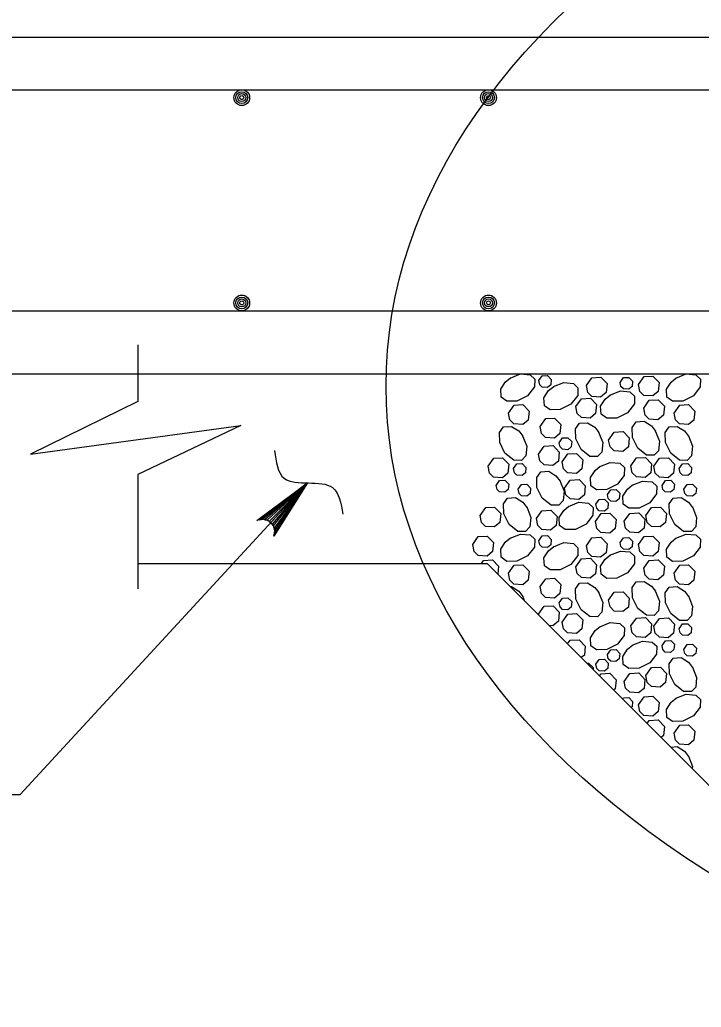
# Model space of a CAD drawing. Extents: x 638079 to 640019, y 297691 to 298879.
# Drawn here: x 638610.11 to 638642.99, y 298547.33 to 298594.98 of the extents above; entities that cross this region are included whole.
import ezdxf

# ---------------------------------------------------------------- set-up
doc = ezdxf.new("R2010")
doc.units = 0
doc.layers.add('1', color=7, linetype='Continuous')

msp = doc.modelspace()

# ---------------------------------------------------------------- linework, layer by layer
at = {"layer": '1'}
for p, q in [((638378.582, 298594.144), (638683.382, 298594.144)), ((638416.746, 298591.604), (638646.299, 298591.604)), ((638416.746, 298580.936), (638646.299, 298580.936)), ((638615.813, 298579.299), (638615.813, 298576.561)), ((638378.582, 298577.888), (638683.382, 298577.888)), ((638615.813, 298573.043), (638615.813, 298567.527)), ((638623.986, 298572.633), (638610.122, 298557.593)), ((638615.813, 298568.744), (638632.658, 298568.744)), ((638644.85, 298556.552), (638632.658, 298568.744)), ((638602.703, 298557.593), (638610.122, 298557.593))]:
    msp.add_line(p, q, dxfattribs=at)
for points in [[(638633.77, 298577.689), (638634.274, 298577.888), (638634.736, 298577.848), (638634.955, 298577.639), (638634.948, 298577.264), (638634.615, 298576.838), (638634.1, 298576.581), (638633.614, 298576.572), (638633.341, 298576.766), (638633.315, 298577.153), (638633.537, 298577.499), (638633.791, 298577.702)], [(638635.158, 298577.57), (638635.32, 298577.8), (638635.577, 298577.814), (638635.756, 298577.629), (638635.731, 298577.369), (638635.571, 298577.236), (638635.317, 298577.255), (638635.197, 298577.371), (638635.159, 298577.57)], [(638639.961, 298577.383), (638640.23, 298577.765), (638640.66, 298577.79), (638640.958, 298577.48), (638640.915, 298577.047), (638640.65, 298576.826), (638640.226, 298576.857), (638640.026, 298577.05), (638639.962, 298577.383)], [(638641.766, 298577.689), (638642.269, 298577.888), (638642.731, 298577.848), (638642.951, 298577.639), (638642.944, 298577.264), (638642.61, 298576.838), (638642.095, 298576.581), (638641.61, 298576.572), (638641.336, 298576.766), (638641.31, 298577.153), (638641.532, 298577.499), (638641.786, 298577.702)], [(638635.855, 298577.276), (638636.358, 298577.475), (638636.82, 298577.435), (638637.04, 298577.226), (638637.033, 298576.851), (638636.7, 298576.425), (638636.185, 298576.168), (638635.699, 298576.159), (638635.426, 298576.353), (638635.4, 298576.74), (638635.622, 298577.086), (638635.876, 298577.289)], [(638637.448, 298577.325), (638637.717, 298577.707), (638638.147, 298577.732), (638638.445, 298577.422), (638638.402, 298576.989), (638638.137, 298576.768), (638637.713, 298576.799), (638637.513, 298576.992), (638637.449, 298577.325)], [(638639.08, 298577.482), (638639.241, 298577.711), (638639.499, 298577.726), (638639.678, 298577.54), (638639.652, 298577.28), (638639.493, 298577.148), (638639.239, 298577.166), (638639.119, 298577.282), (638639.08, 298577.482)], [(638638.588, 298576.869), (638639.091, 298577.068), (638639.553, 298577.028), (638639.773, 298576.82), (638639.766, 298576.445), (638639.433, 298576.019), (638638.917, 298575.761), (638638.432, 298575.752), (638638.159, 298575.947), (638638.133, 298576.333), (638638.355, 298576.679), (638638.609, 298576.882)], [(638615.813, 298576.561), (638610.627, 298574.023), (638620.776, 298575.404), (638615.813, 298573.043)], [(638633.689, 298576.003), (638633.958, 298576.386), (638634.387, 298576.41), (638634.686, 298576.101), (638634.643, 298575.667), (638634.377, 298575.447), (638633.954, 298575.477), (638633.754, 298575.671), (638633.689, 298576.003)], [(638636.942, 298576.313), (638637.211, 298576.695), (638637.641, 298576.72), (638637.939, 298576.41), (638637.896, 298575.977), (638637.631, 298575.756), (638637.207, 298575.787), (638637.007, 298575.98), (638636.943, 298576.313)], [(638640.214, 298576.238), (638640.483, 298576.62), (638640.913, 298576.645), (638641.211, 298576.335), (638641.168, 298575.902), (638640.903, 298575.681), (638640.479, 298575.712), (638640.279, 298575.905), (638640.215, 298576.238)], [(638641.685, 298576.003), (638641.953, 298576.386), (638642.383, 298576.41), (638642.681, 298576.101), (638642.638, 298575.667), (638642.373, 298575.447), (638641.949, 298575.477), (638641.75, 298575.671), (638641.685, 298576.003)], [(638635.218, 298575.353), (638635.487, 298575.735), (638635.916, 298575.76), (638636.215, 298575.45), (638636.172, 298575.017), (638635.906, 298574.796), (638635.482, 298574.827), (638635.283, 298575.02), (638635.218, 298575.353)], [(638638.041, 298575.083), (638638.24, 298574.58), (638638.2, 298574.118), (638637.992, 298573.898), (638637.617, 298573.905), (638637.191, 298574.238), (638636.933, 298574.753), (638636.924, 298575.239), (638637.119, 298575.512), (638637.505, 298575.538), (638637.851, 298575.316), (638638.054, 298575.062)], [(638640.774, 298575.148), (638640.973, 298574.645), (638640.933, 298574.183), (638640.725, 298573.963), (638640.35, 298573.97), (638639.924, 298574.303), (638639.666, 298574.819), (638639.657, 298575.304), (638639.852, 298575.577), (638640.238, 298575.603), (638640.584, 298575.382), (638640.787, 298575.128)], [(638634.373, 298574.904), (638634.572, 298574.401), (638634.532, 298573.939), (638634.324, 298573.719), (638633.949, 298573.726), (638633.522, 298574.059), (638633.265, 298574.575), (638633.256, 298575.06), (638633.451, 298575.333), (638633.837, 298575.359), (638634.183, 298575.138), (638634.386, 298574.884)], [(638638.524, 298574.702), (638638.793, 298575.085), (638639.222, 298575.109), (638639.521, 298574.8), (638639.478, 298574.366), (638639.212, 298574.146), (638638.788, 298574.176), (638638.589, 298574.37), (638638.524, 298574.702)], [(638642.368, 298574.904), (638642.568, 298574.401), (638642.528, 298573.939), (638642.319, 298573.719), (638641.944, 298573.726), (638641.518, 298574.059), (638641.26, 298574.575), (638641.252, 298575.06), (638641.446, 298575.333), (638641.833, 298575.359), (638642.179, 298575.138), (638642.381, 298574.884)], [(638635.143, 298574.025), (638635.412, 298574.407), (638635.841, 298574.432), (638636.139, 298574.122), (638636.096, 298573.688), (638635.831, 298573.468), (638635.407, 298573.499), (638635.208, 298573.692), (638635.143, 298574.024)], [(638636.142, 298574.569), (638636.303, 298574.799), (638636.561, 298574.813), (638636.74, 298574.628), (638636.714, 298574.367), (638636.555, 298574.235), (638636.301, 298574.254), (638636.181, 298574.37), (638636.142, 298574.569)], [(638636.279, 298573.645), (638636.548, 298574.027), (638636.977, 298574.052), (638637.276, 298573.742), (638637.233, 298573.309), (638636.967, 298573.088), (638636.543, 298573.119), (638636.344, 298573.312), (638636.279, 298573.645)], [(638632.711, 298573.439), (638632.98, 298573.821), (638633.409, 298573.846), (638633.708, 298573.536), (638633.665, 298573.103), (638633.399, 298572.882), (638632.975, 298572.913), (638632.776, 298573.106), (638632.711, 298573.439)], [(638633.935, 298573.321), (638634.096, 298573.55), (638634.354, 298573.565), (638634.533, 298573.379), (638634.507, 298573.119), (638634.348, 298572.987), (638634.093, 298573.005), (638633.973, 298573.121), (638633.935, 298573.321)], [(638638.1, 298573.42), (638638.603, 298573.62), (638639.065, 298573.58), (638639.285, 298573.371), (638639.278, 298572.996), (638638.945, 298572.57), (638638.429, 298572.312), (638637.944, 298572.304), (638637.671, 298572.498), (638637.645, 298572.885), (638637.867, 298573.23), (638638.12, 298573.433)], [(638639.6, 298573.455), (638639.869, 298573.838), (638640.298, 298573.862), (638640.597, 298573.553), (638640.554, 298573.119), (638640.288, 298572.899), (638639.865, 298572.929), (638639.665, 298573.123), (638639.6, 298573.455)], [(638640.706, 298573.439), (638640.975, 298573.821), (638641.405, 298573.846), (638641.703, 298573.536), (638641.66, 298573.103), (638641.395, 298572.882), (638640.971, 298572.913), (638640.771, 298573.106), (638640.707, 298573.439)], [(638641.93, 298573.321), (638642.091, 298573.55), (638642.349, 298573.565), (638642.528, 298573.379), (638642.502, 298573.119), (638642.343, 298572.987), (638642.089, 298573.005), (638641.969, 298573.121), (638641.93, 298573.321)], [(638636.17, 298572.74), (638636.37, 298572.237), (638636.33, 298571.775), (638636.121, 298571.555), (638635.746, 298571.562), (638635.32, 298571.896), (638635.062, 298572.411), (638635.054, 298572.896), (638635.248, 298573.17), (638635.635, 298573.196), (638635.98, 298572.974), (638636.183, 298572.72)], [(638623.986, 298572.633), (638622.375, 298570.061), (638622.395, 298570.2), (638622.414, 298570.338), (638622.381, 298570.45), (638622.347, 298570.561), (638622.285, 298570.641), (638622.223, 298570.722), (638622.138, 298570.777), (638622.053, 298570.832), (638621.939, 298570.856), (638621.826, 298570.88), (638621.689, 298570.85), (638621.553, 298570.819), (638623.986, 298572.633), (638621.689, 298570.85), (638621.826, 298570.88), (638623.986, 298572.633), (638621.939, 298570.856), (638622.053, 298570.832), (638623.986, 298572.633), (638622.138, 298570.777), (638622.223, 298570.722), (638623.986, 298572.633), (638622.285, 298570.641), (638622.347, 298570.561), (638623.986, 298572.633), (638622.381, 298570.45), (638622.414, 298570.338), (638623.986, 298572.633), (638622.395, 298570.2)], [(638633.102, 298572.514), (638633.264, 298572.743), (638633.521, 298572.758), (638633.7, 298572.572), (638633.674, 298572.312), (638633.515, 298572.18), (638633.261, 298572.198), (638633.141, 298572.314), (638633.102, 298572.514)], [(638634.161, 298572.325), (638634.323, 298572.554), (638634.58, 298572.569), (638634.76, 298572.383), (638634.734, 298572.123), (638634.575, 298571.991), (638634.32, 298572.009), (638634.2, 298572.125), (638634.162, 298572.324)], [(638636.399, 298572.386), (638636.668, 298572.769), (638637.097, 298572.793), (638637.395, 298572.484), (638637.352, 298572.05), (638637.087, 298571.83), (638636.663, 298571.86), (638636.464, 298572.054), (638636.399, 298572.386)], [(638639.661, 298572.522), (638640.164, 298572.721), (638640.626, 298572.681), (638640.846, 298572.472), (638640.839, 298572.097), (638640.505, 298571.671), (638639.99, 298571.414), (638639.505, 298571.405), (638639.231, 298571.599), (638639.206, 298571.986), (638639.427, 298572.332), (638639.681, 298572.534)], [(638641.098, 298572.514), (638641.259, 298572.743), (638641.517, 298572.758), (638641.696, 298572.572), (638641.67, 298572.312), (638641.511, 298572.18), (638641.256, 298572.198), (638641.137, 298572.314), (638641.098, 298572.514)], [(638642.157, 298572.325), (638642.318, 298572.554), (638642.576, 298572.569), (638642.755, 298572.383), (638642.729, 298572.123), (638642.57, 298571.991), (638642.316, 298572.009), (638642.196, 298572.125), (638642.157, 298572.324)], [(638638.462, 298572.072), (638638.624, 298572.302), (638638.881, 298572.317), (638639.06, 298572.131), (638639.034, 298571.871), (638638.875, 298571.738), (638638.621, 298571.757), (638638.501, 298571.873), (638638.462, 298572.072)], [(638634.568, 298571.471), (638634.767, 298570.968), (638634.727, 298570.506), (638634.519, 298570.286), (638634.144, 298570.293), (638633.717, 298570.627), (638633.46, 298571.142), (638633.451, 298571.627), (638633.646, 298571.901), (638634.032, 298571.927), (638634.378, 298571.705), (638634.581, 298571.451)], [(638636.587, 298571.497), (638637.09, 298571.696), (638637.552, 298571.656), (638637.771, 298571.447), (638637.764, 298571.072), (638637.431, 298570.646), (638636.916, 298570.389), (638636.43, 298570.38), (638636.157, 298570.574), (638636.131, 298570.961), (638636.353, 298571.307), (638636.607, 298571.51)], [(638637.907, 298571.606), (638638.069, 298571.835), (638638.326, 298571.85), (638638.505, 298571.664), (638638.48, 298571.404), (638638.32, 298571.272), (638638.066, 298571.29), (638637.946, 298571.406), (638637.908, 298571.606)], [(638642.563, 298571.471), (638642.763, 298570.968), (638642.723, 298570.506), (638642.514, 298570.286), (638642.139, 298570.293), (638641.713, 298570.627), (638641.455, 298571.142), (638641.447, 298571.627), (638641.641, 298571.901), (638642.028, 298571.927), (638642.374, 298571.705), (638642.576, 298571.451)], [(638632.324, 298571.061), (638632.593, 298571.444), (638633.023, 298571.469), (638633.321, 298571.159), (638633.278, 298570.725), (638633.013, 298570.505), (638632.589, 298570.536), (638632.389, 298570.729), (638632.325, 298571.061)], [(638635.036, 298570.907), (638635.305, 298571.29), (638635.734, 298571.314), (638636.033, 298571.005), (638635.989, 298570.571), (638635.724, 298570.35), (638635.3, 298570.381), (638635.101, 298570.574), (638635.036, 298570.907)], [(638637.889, 298570.765), (638638.158, 298571.148), (638638.588, 298571.172), (638638.886, 298570.863), (638638.843, 298570.429), (638638.578, 298570.208), (638638.154, 298570.239), (638637.954, 298570.433), (638637.89, 298570.765)], [(638639.277, 298570.781), (638639.546, 298571.163), (638639.975, 298571.188), (638640.274, 298570.879), (638640.23, 298570.445), (638639.965, 298570.224), (638639.541, 298570.255), (638639.342, 298570.448), (638639.277, 298570.781)], [(638640.32, 298571.061), (638640.589, 298571.444), (638641.018, 298571.469), (638641.317, 298571.159), (638641.273, 298570.725), (638641.008, 298570.505), (638640.584, 298570.536), (638640.385, 298570.729), (638640.32, 298571.061)], [(638633.77, 298569.963), (638634.274, 298570.162), (638634.736, 298570.122), (638634.955, 298569.914), (638634.948, 298569.539), (638634.615, 298569.112), (638634.1, 298568.855), (638633.614, 298568.846), (638633.341, 298569.041), (638633.315, 298569.427), (638633.537, 298569.773), (638633.791, 298569.976)], [(638641.766, 298569.963), (638642.269, 298570.162), (638642.731, 298570.122), (638642.951, 298569.914), (638642.944, 298569.539), (638642.61, 298569.112), (638642.095, 298568.855), (638641.61, 298568.846), (638641.336, 298569.041), (638641.31, 298569.427), (638641.532, 298569.773), (638641.786, 298569.976)], [(638631.966, 298569.657), (638632.235, 298570.04), (638632.664, 298570.064), (638632.963, 298569.755), (638632.919, 298569.321), (638632.654, 298569.1), (638632.23, 298569.131), (638632.031, 298569.324), (638631.966, 298569.657)], [(638635.158, 298569.844), (638635.32, 298570.074), (638635.577, 298570.089), (638635.756, 298569.903), (638635.731, 298569.643), (638635.571, 298569.51), (638635.317, 298569.529), (638635.197, 298569.645), (638635.159, 298569.844)], [(638635.855, 298569.55), (638636.358, 298569.749), (638636.82, 298569.709), (638637.04, 298569.501), (638637.033, 298569.126), (638636.7, 298568.699), (638636.185, 298568.442), (638635.699, 298568.433), (638635.426, 298568.628), (638635.4, 298569.014), (638635.622, 298569.36), (638635.876, 298569.563)], [(638637.448, 298569.599), (638637.717, 298569.981), (638638.147, 298570.006), (638638.445, 298569.696), (638638.402, 298569.263), (638638.137, 298569.042), (638637.713, 298569.073), (638637.513, 298569.266), (638637.449, 298569.599)], [(638639.08, 298569.756), (638639.241, 298569.986), (638639.499, 298570), (638639.678, 298569.815), (638639.652, 298569.555), (638639.493, 298569.422), (638639.239, 298569.441), (638639.119, 298569.557), (638639.08, 298569.756)], [(638639.961, 298569.657), (638640.23, 298570.04), (638640.66, 298570.064), (638640.958, 298569.755), (638640.915, 298569.321), (638640.65, 298569.1), (638640.226, 298569.131), (638640.026, 298569.324), (638639.962, 298569.657)], [(638638.588, 298569.143), (638639.091, 298569.343), (638639.553, 298569.303), (638639.773, 298569.094), (638639.766, 298568.719), (638639.433, 298568.293), (638638.917, 298568.035), (638638.432, 298568.027), (638638.159, 298568.221), (638638.133, 298568.608), (638638.355, 298568.953), (638638.609, 298569.156)], [(638632.382, 298568.744), (638632.488, 298568.894), (638632.917, 298568.919), (638633.216, 298568.609), (638633.177, 298568.225)], [(638636.942, 298568.587), (638637.211, 298568.969), (638637.641, 298568.994), (638637.939, 298568.684), (638637.896, 298568.251), (638637.631, 298568.03), (638637.207, 298568.061), (638637.007, 298568.254), (638636.943, 298568.587)], [(638640.214, 298568.512), (638640.483, 298568.894), (638640.913, 298568.919), (638641.211, 298568.609), (638641.168, 298568.176), (638640.903, 298567.955), (638640.479, 298567.986), (638640.279, 298568.179), (638640.215, 298568.512)], [(638633.689, 298568.278), (638633.958, 298568.66), (638634.387, 298568.685), (638634.686, 298568.375), (638634.643, 298567.942), (638634.377, 298567.721), (638633.954, 298567.752), (638633.754, 298567.945), (638633.689, 298568.277)], [(638641.685, 298568.278), (638641.953, 298568.66), (638642.383, 298568.685), (638642.681, 298568.375), (638642.638, 298567.942), (638642.373, 298567.721), (638641.949, 298567.752), (638641.75, 298567.945), (638641.685, 298568.277)], [(638635.218, 298567.627), (638635.487, 298568.01), (638635.916, 298568.034), (638636.215, 298567.725), (638636.172, 298567.291), (638635.906, 298567.07), (638635.482, 298567.101), (638635.283, 298567.295), (638635.218, 298567.627)], [(638638.041, 298567.357), (638638.24, 298566.854), (638638.2, 298566.392), (638637.992, 298566.172), (638637.617, 298566.179), (638637.191, 298566.512), (638636.933, 298567.028), (638636.924, 298567.513), (638637.119, 298567.786), (638637.505, 298567.812), (638637.851, 298567.591), (638638.054, 298567.337)], [(638640.774, 298567.422), (638640.973, 298566.919), (638640.933, 298566.457), (638640.725, 298566.237), (638640.35, 298566.244), (638639.924, 298566.578), (638639.666, 298567.093), (638639.657, 298567.578), (638639.852, 298567.852), (638640.238, 298567.877), (638640.584, 298567.656), (638640.787, 298567.402)], [(638633.773, 298567.629), (638633.837, 298567.633), (638634.183, 298567.412), (638634.386, 298567.158)], [(638638.524, 298566.976), (638638.793, 298567.359), (638639.222, 298567.383), (638639.521, 298567.074), (638639.478, 298566.64), (638639.212, 298566.42), (638638.788, 298566.45), (638638.589, 298566.644), (638638.524, 298566.976)], [(638642.368, 298567.178), (638642.568, 298566.675), (638642.528, 298566.213), (638642.319, 298565.993), (638641.944, 298566), (638641.518, 298566.334), (638641.26, 298566.849), (638641.252, 298567.334), (638641.446, 298567.608), (638641.833, 298567.633), (638642.179, 298567.412), (638642.381, 298567.158)], [(638634.373, 298567.178), (638634.471, 298566.931)], [(638636.142, 298566.843), (638636.303, 298567.073), (638636.561, 298567.088), (638636.74, 298566.902), (638636.714, 298566.642), (638636.555, 298566.509), (638636.301, 298566.528), (638636.181, 298566.644), (638636.142, 298566.843)], [(638635.143, 298566.299), (638635.412, 298566.681), (638635.841, 298566.706), (638636.139, 298566.396), (638636.096, 298565.963), (638635.831, 298565.742), (638635.647, 298565.755)], [(638636.279, 298565.919), (638636.548, 298566.301), (638636.977, 298566.326), (638637.276, 298566.017), (638637.233, 298565.583), (638636.967, 298565.362), (638636.543, 298565.393), (638636.344, 298565.586), (638636.279, 298565.919)], [(638635.153, 298566.249), (638635.143, 298566.299)], [(638638.1, 298565.694), (638638.603, 298565.894), (638639.065, 298565.854), (638639.285, 298565.645), (638639.278, 298565.27), (638638.945, 298564.844), (638638.429, 298564.586), (638637.944, 298564.578), (638637.671, 298564.772), (638637.645, 298565.159), (638637.867, 298565.505), (638638.12, 298565.707)], [(638639.6, 298565.729), (638639.869, 298566.112), (638640.298, 298566.136), (638640.597, 298565.827), (638640.554, 298565.393), (638640.288, 298565.173), (638639.865, 298565.203), (638639.665, 298565.397), (638639.6, 298565.729)], [(638640.706, 298565.713), (638640.975, 298566.096), (638641.405, 298566.12), (638641.703, 298565.811), (638641.66, 298565.377), (638641.395, 298565.156), (638640.971, 298565.187), (638640.771, 298565.381), (638640.707, 298565.713)], [(638641.93, 298565.595), (638642.091, 298565.824), (638642.349, 298565.839), (638642.528, 298565.653), (638642.502, 298565.393), (638642.343, 298565.261), (638642.089, 298565.279), (638641.969, 298565.395), (638641.93, 298565.595)], [(638636.54, 298564.862), (638636.668, 298565.043), (638637.097, 298565.067), (638637.395, 298564.758), (638637.352, 298564.324), (638637.202, 298564.2)], [(638639.661, 298564.796), (638640.164, 298564.995), (638640.626, 298564.955), (638640.846, 298564.746), (638640.839, 298564.371), (638640.505, 298563.945), (638639.99, 298563.688), (638639.505, 298563.679), (638639.231, 298563.873), (638639.206, 298564.26), (638639.427, 298564.606), (638639.681, 298564.809)], [(638641.098, 298564.788), (638641.259, 298565.017), (638641.517, 298565.032), (638641.696, 298564.846), (638641.67, 298564.586), (638641.511, 298564.454), (638641.256, 298564.472), (638641.137, 298564.588), (638641.098, 298564.788)], [(638638.462, 298564.347), (638638.624, 298564.576), (638638.881, 298564.591), (638639.06, 298564.405), (638639.034, 298564.145), (638638.875, 298564.013), (638638.621, 298564.031), (638638.501, 298564.147), (638638.462, 298564.347)], [(638642.157, 298564.599), (638642.318, 298564.828), (638642.576, 298564.843), (638642.755, 298564.657), (638642.729, 298564.397), (638642.57, 298564.265), (638642.316, 298564.283), (638642.196, 298564.399), (638642.157, 298564.599)], [(638637.464, 298563.938), (638637.552, 298563.93), (638637.771, 298563.722), (638637.77, 298563.632)], [(638637.907, 298563.88), (638638.069, 298564.11), (638638.326, 298564.124), (638638.505, 298563.939), (638638.48, 298563.678), (638638.32, 298563.546), (638638.066, 298563.564), (638637.946, 298563.68), (638637.908, 298563.88)], [(638642.563, 298563.745), (638642.763, 298563.242), (638642.723, 298562.78), (638642.514, 298562.561), (638642.139, 298562.568), (638641.713, 298562.901), (638641.455, 298563.416), (638641.447, 298563.902), (638641.641, 298564.175), (638642.028, 298564.201), (638642.374, 298563.979), (638642.576, 298563.725)], [(638639.277, 298563.055), (638639.546, 298563.438), (638639.975, 298563.462), (638640.274, 298563.153), (638640.23, 298562.719), (638639.965, 298562.498), (638639.541, 298562.529), (638639.342, 298562.723), (638639.277, 298563.055)], [(638640.32, 298563.336), (638640.589, 298563.718), (638641.018, 298563.743), (638641.317, 298563.433), (638641.273, 298563), (638641.008, 298562.779), (638640.584, 298562.81), (638640.385, 298563.003), (638640.32, 298563.336)], [(638638.085, 298563.317), (638638.158, 298563.422), (638638.588, 298563.446), (638638.886, 298563.137), (638638.843, 298562.703), (638638.764, 298562.638)], [(638639.2, 298562.201), (638639.241, 298562.26), (638639.499, 298562.275), (638639.678, 298562.089), (638639.652, 298561.829), (638639.609, 298561.793)], [(638639.961, 298561.931), (638640.23, 298562.314), (638640.66, 298562.338), (638640.958, 298562.029), (638640.915, 298561.595), (638640.65, 298561.375), (638640.226, 298561.405), (638640.026, 298561.599), (638639.962, 298561.931)], [(638641.766, 298562.237), (638642.269, 298562.436), (638642.731, 298562.397), (638642.951, 298562.188), (638642.944, 298561.813), (638642.61, 298561.387), (638642.095, 298561.129), (638641.61, 298561.121), (638641.336, 298561.315), (638641.31, 298561.701), (638641.532, 298562.047), (638641.786, 298562.25)], [(638640.38, 298561.022), (638640.483, 298561.169), (638640.913, 298561.193), (638641.211, 298560.884), (638641.168, 298560.45), (638641.05, 298560.352)], [(638641.685, 298560.552), (638641.953, 298560.934), (638642.383, 298560.959), (638642.681, 298560.649), (638642.638, 298560.216), (638642.373, 298559.995), (638641.949, 298560.026), (638641.75, 298560.219), (638641.685, 298560.552)], [(638641.516, 298559.886), (638641.833, 298559.908), (638642.179, 298559.686), (638642.381, 298559.432)], [(638642.368, 298559.452), (638642.568, 298558.949), (638642.559, 298558.843)]]:
    msp.add_lwpolyline(points, dxfattribs=at)
for centre, radius in [((638620.821, 298591.224), 0.381), ((638632.726, 298591.224), 0.381), ((638620.821, 298591.224), 0.286), ((638620.821, 298591.224), 0.19), ((638620.821, 298591.224), 0.0952), ((638632.726, 298591.224), 0.286), ((638632.726, 298591.224), 0.19), ((638632.726, 298591.224), 0.0952), ((638620.821, 298581.316), 0.381), ((638620.821, 298581.316), 0.286), ((638632.726, 298581.316), 0.381), ((638632.726, 298581.316), 0.286), ((638620.821, 298581.316), 0.19), ((638620.821, 298581.316), 0.0952), ((638632.726, 298581.316), 0.19), ((638632.726, 298581.316), 0.0952)]:
    msp.add_circle(centre, radius, dxfattribs=at)
msp.add_ellipse((638683.299, 298577.301), major_axis=(-55.517, 0), ratio=0.608854, dxfattribs=at)
msp.add_spline([(638622.406, 298574.193), (638622.87, 298572.856), (638625.203, 298572.404), (638625.702, 298571.13)], degree=3, dxfattribs=at)

doc.saveas('drawing.dxf')
